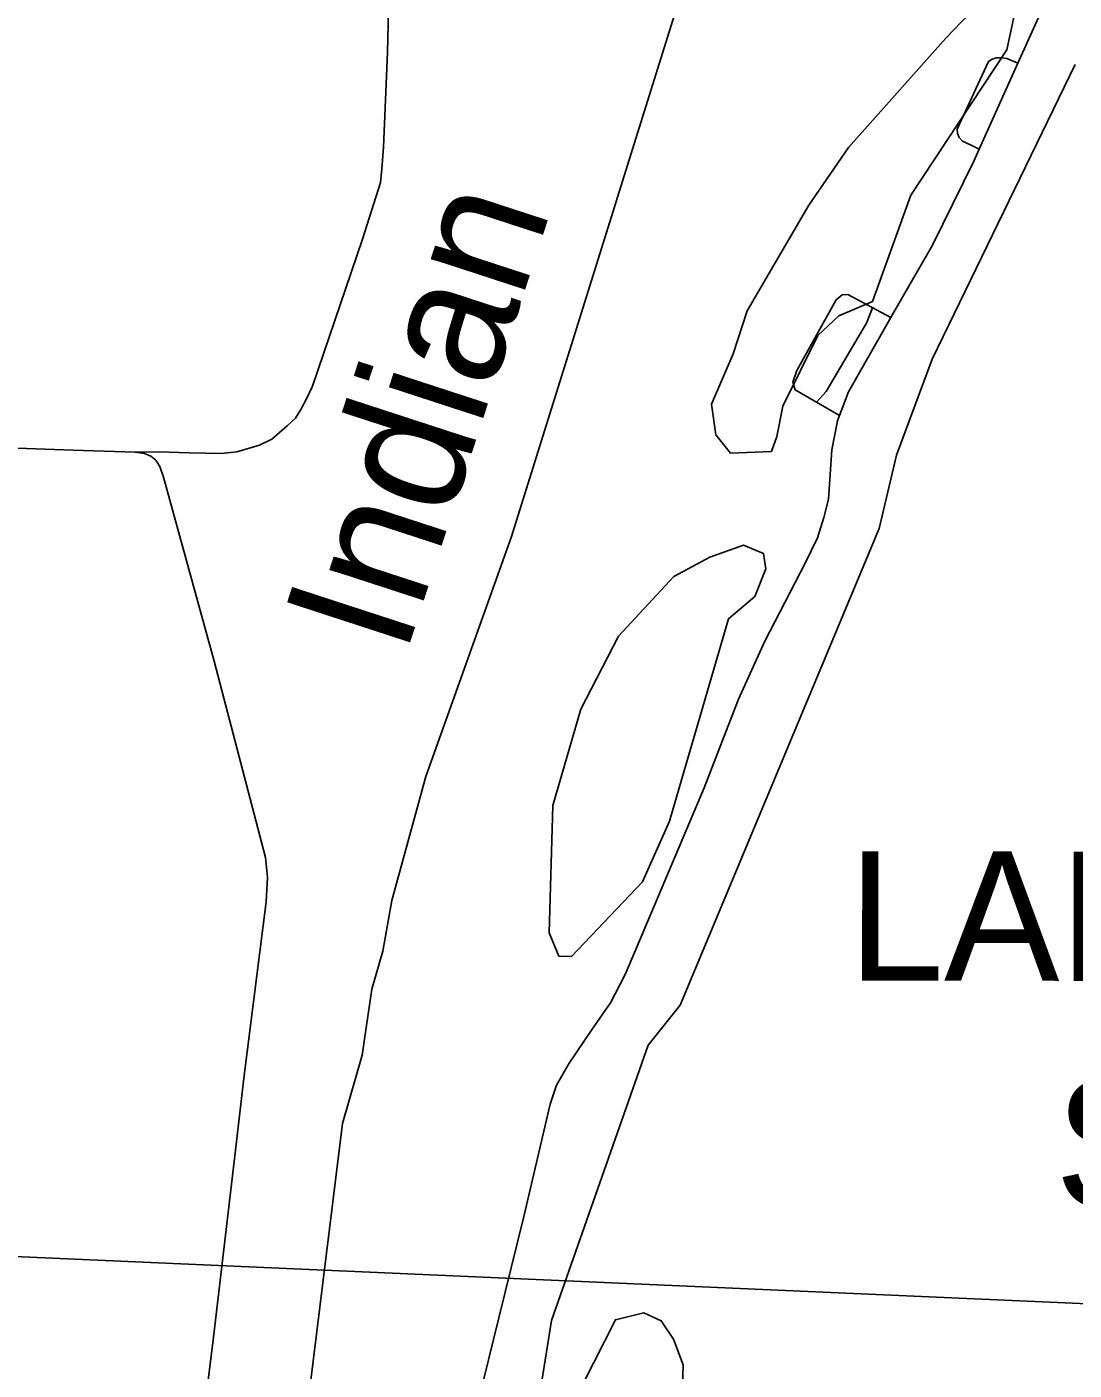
# Model space of a CAD drawing. Extents: x -132.8 to -73.3, y -60 to -26.
# Drawn here: x -123.787 to -123.139, y -53.272 to -52.441 of the extents above; entities that cross this region are included whole.
import ezdxf

# ---------------------------------------------------------------- set-up
doc = ezdxf.new("R2010")
doc.units = 0
for name, color, linetype in [('tdCoCityStreetMinor', 7, 'Continuous'), ('tdCoHydroRiver', 7, 'Continuous'), ('tdCoHydroTxtLg', 7, 'Continuous'), ('tdCoSectLine', 7, 'Continuous'), ('tdCoStPrkRd', 7, 'Continuous'), ('tdCoStPrkTxt', 7, 'Continuous')]:
    doc.layers.add(name, color=color, linetype=linetype)

msp = doc.modelspace()

# ---------------------------------------------------------------- linework, layer by layer
at = {"layer": 'tdCoCityStreetMinor'}
for points in [[(-123.72024, -52.70384), (-123.70558, -52.70373), (-123.68701, -52.7043), (-123.66707, -52.70474), (-123.65746, -52.70375), (-123.6434, -52.69957), (-123.63576, -52.69587), (-123.62639, -52.68774), (-123.62121, -52.68281), (-123.61775, -52.67764), (-123.6143, -52.67098), (-123.6106, -52.6631), (-123.57974, -52.57213), (-123.56863, -52.53713), (-123.56769, -52.52871), (-123.56671, -52.51523), (-123.56417, -52.45667), (-123.56317, -52.41287)], [(-123.72024, -52.70384), (-123.75877, -52.70263), (-123.94924, -52.69596), (-123.95696, -52.69543), (-123.96225, -52.69423), (-123.96682, -52.69122), (-123.96971, -52.68738), (-123.97103, -52.68208), (-123.96959, -52.63302), (-123.96207, -52.45724), (-123.96148, -52.44317)], [(-123.69228, -53.41408), (-123.6723, -53.25501), (-123.65866, -53.13915), (-123.65282, -53.08954), (-123.63926, -52.98202), (-123.63852, -52.96698), (-123.63975, -52.95465), (-123.67156, -52.83332), (-123.70288, -52.71938), (-123.70505, -52.71276), (-123.70754, -52.70898), (-123.71063, -52.7065), (-123.71466, -52.70486), (-123.72024, -52.70384)]]:
    msp.add_lwpolyline(points, dxfattribs=at)
at = {"layer": 'tdCoHydroRiver'}
for points in [[(-123.14376, -51.35796), (-123.15608, -51.40496), (-123.16464, -51.42997), (-123.28895, -51.65066), (-123.30562, -51.68335), (-123.31614, -51.7225), (-123.32248, -51.78229), (-123.32732, -51.90365), (-123.33259, -51.9824), (-123.33701, -52.08799), (-123.34665, -52.27075), (-123.35593, -52.32257), (-123.35802, -52.34145), (-123.48755, -52.75607), (-123.54047, -52.90453), (-123.56147, -52.98128), (-123.56705, -53.01268), (-123.57399, -53.03616), (-123.57983, -53.07703), (-123.59202, -53.1193), (-123.63842, -53.49515)], [(-123.32671, -52.70361), (-123.35199, -52.70451), (-123.36116, -52.69321), (-123.36381, -52.67421), (-123.35034, -52.64302), (-123.34173, -52.61643), (-123.30367, -52.55118), (-123.27904, -52.51556), (-123.21882, -52.44777), (-123.18958, -52.417), (-123.17692, -52.41576), (-123.17572, -52.43), (-123.18113, -52.45509), (-123.24037, -52.54501), (-123.26423, -52.61063), (-123.28499, -52.61953), (-123.29795, -52.63181), (-123.31964, -52.6754), (-123.32331, -52.69423), (-123.32671, -52.70361)], [(-123.13875, -52.46413), (-123.22731, -52.64634), (-123.24942, -52.7057), (-123.26012, -52.75117), (-123.38327, -53.04605), (-123.40287, -53.07076), (-123.4627, -53.24113), (-123.47215, -53.29925)], [(-123.33156, -52.76659), (-123.34405, -52.76152), (-123.36477, -52.76885), (-123.38719, -52.78087), (-123.42133, -52.81782), (-123.44464, -52.86294)], [(-123.33156, -52.76659), (-123.33024, -52.7761), (-123.33701, -52.79327), (-123.35317, -52.80703), (-123.38968, -52.93227), (-123.40647, -52.96968), (-123.45033, -53.01584)], [(-123.44464, -52.86294), (-123.46202, -52.92243), (-123.46414, -53.00126), (-123.45822, -53.01562), (-123.45033, -53.01584)], [(-123.4499, -53.29355), (-123.42322, -53.24062), (-123.40574, -53.23636), (-123.39483, -53.24138), (-123.38724, -53.25263), (-123.38135, -53.26857), (-123.38233, -53.30484)]]:
    msp.add_lwpolyline(points, dxfattribs=at)
at = {"layer": 'tdCoSectLine'}
msp.add_lwpolyline([(-123.99153, -53.19279), (-122.97663, -53.23753)], dxfattribs=at)
at = {"layer": 'tdCoStPrkRd'}
for p, q in [((-123.17424, -52.4632), (-123.14779, -52.40448)), ((-123.19237, -52.46223), (-123.21173, -52.50415)), ((-123.19827, -52.51656), (-123.17424, -52.4632)), ((-123.19014, -52.4608), (-123.19237, -52.46223)), ((-123.18759, -52.45997), (-123.19014, -52.4608)), ((-123.18377, -52.45994), (-123.18759, -52.45997)), ((-123.18105, -52.46043), (-123.18377, -52.45994)), ((-123.17424, -52.4632), (-123.18105, -52.46043)), ((-123.21173, -52.50415), (-123.21165, -52.50672)), ((-123.21165, -52.50672), (-123.2106, -52.50924)), ((-123.2106, -52.50924), (-123.20853, -52.51156)), ((-123.20853, -52.51156), (-123.20315, -52.51408)), ((-123.20315, -52.51408), (-123.19827, -52.51656)), ((-123.19827, -52.51656), (-123.20156, -52.52384)), ((-123.20156, -52.52384), (-123.22696, -52.57588)), ((-123.22696, -52.57588), (-123.25186, -52.61879)), ((-123.28286, -52.60668), (-123.28656, -52.60971)), ((-123.27936, -52.60639), (-123.28286, -52.60668)), ((-123.25294, -52.62069), (-123.27936, -52.60639)), ((-123.28656, -52.60971), (-123.31097, -52.65348)), ((-123.26783, -52.62414), (-123.26425, -52.61457)), ((-123.27899, -52.66663), (-123.25294, -52.62069)), ((-123.27296, -52.63289), (-123.26783, -52.62414)), ((-123.25186, -52.61879), (-123.25294, -52.62069)), ((-123.29288, -52.66636), (-123.27296, -52.63289)), ((-123.31097, -52.65348), (-123.3135, -52.66055)), ((-123.3135, -52.66055), (-123.31203, -52.66539)), ((-123.31203, -52.66539), (-123.2846, -52.68125)), ((-123.29881, -52.67303), (-123.29288, -52.66636)), ((-123.2846, -52.68125), (-123.27899, -52.66663)), ((-123.2846, -52.68125), (-123.28589, -52.68463)), ((-123.28589, -52.68463), (-123.28935, -52.70239)), ((-123.28935, -52.70239), (-123.29033, -52.71768)), ((-123.29033, -52.71768), (-123.29132, -52.73296)), ((-123.29132, -52.73296), (-123.29428, -52.74431)), ((-123.29428, -52.74431), (-123.29822, -52.75689)), ((-123.29822, -52.75689), (-123.30587, -52.77267)), ((-123.30587, -52.77267), (-123.33078, -52.82076)), ((-123.33078, -52.82076), (-123.34705, -52.85676)), ((-123.34705, -52.85676), (-123.36826, -52.91151)), ((-123.36826, -52.91151), (-123.41709, -53.02667)), ((-123.41709, -53.02667), (-123.42621, -53.04468)), ((-123.42621, -53.04468), (-123.43805, -53.06144)), ((-123.43805, -53.06144), (-123.45186, -53.08191)), ((-123.45186, -53.08191), (-123.45975, -53.09548)), ((-123.45975, -53.09548), (-123.4637, -53.10731)), ((-123.4637, -53.10731), (-123.47997, -53.17686)), ((-123.47997, -53.17686), (-123.49526, -53.23949)), ((-123.49526, -53.23949), (-123.51598, -53.3226))]:
    msp.add_line(p, q, dxfattribs=at)

# ---------------------------------------------------------------- texts
at = {"layer": 'tdCoHydroTxtLg'}
msp.add_text('Indian', height=0.08, rotation=71.93444, dxfattribs=at).set_placement((-123.55332, -52.83099))
at = {"layer": 'tdCoStPrkTxt'}
for s, p in [('LAKE MANAWA', (-123.27942, -53.03077)), ('STATE PARK', (-123.1514, -53.1716))]:
    msp.add_text(s, height=0.08, rotation=359.90805, dxfattribs=at).set_placement(p)

doc.saveas('drawing.dxf')
